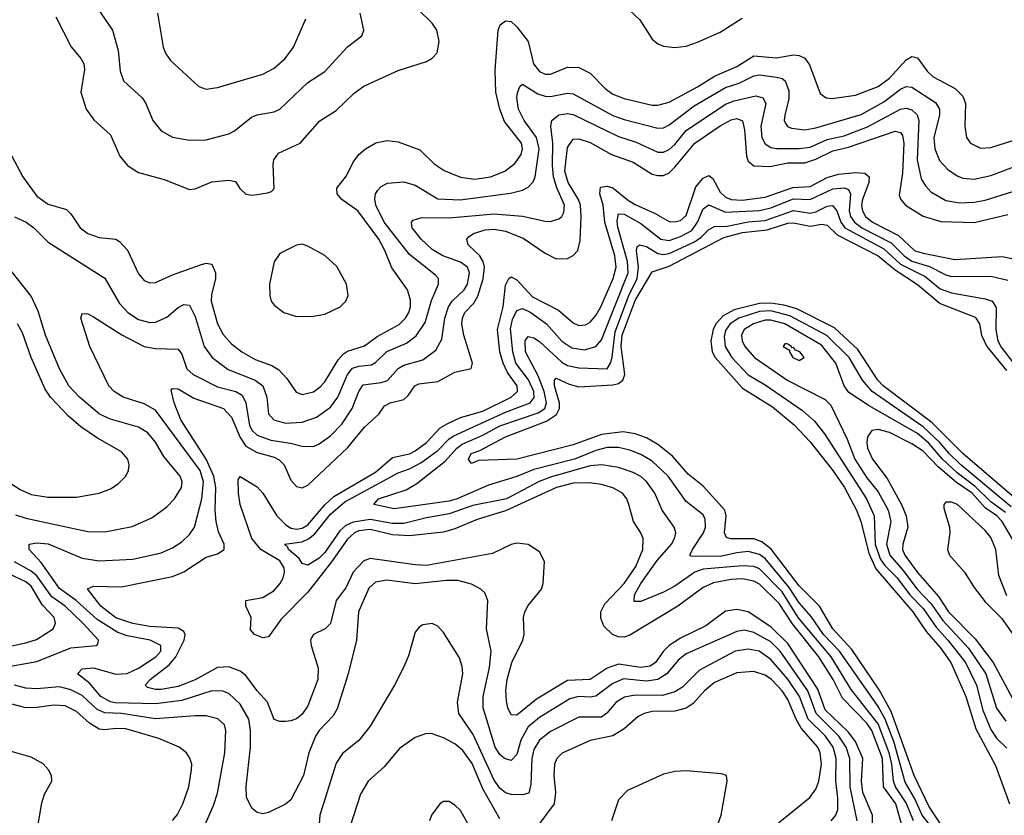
# Model space of a CAD drawing. Header units: inches. Extents: x 1308407 to 1441228, y 959628 to 1036311.
# Tile 643 of 656: x 1402209 to 1405697, y 1024809 to 1027627. Entities that reach past the tile are written whole.
import ezdxf

# ---------------------------------------------------------------- set-up
doc = ezdxf.new("R2010")
doc.units = ezdxf.units.IN
doc.header["$MEASUREMENT"] = 0
doc.layers.add('B4002', color=7, linetype='Continuous')

msp = doc.modelspace()

# ---------------------------------------------------------------- linework, layer by layer
at = {"layer": 'B4002', "color": 5}
for points, elevation in [([(1402441.8, 1027730), (1402537.6, 1027590), (1402558.2, 1027518.2), (1402565.1, 1027445.1), (1402576.9, 1027410), (1402643.2, 1027350), (1402656, 1027330), (1402680.7, 1027270), (1402710, 1027232.9), (1402750, 1027211.2), (1402810, 1027200.2), (1402870, 1027201.5), (1402950, 1027222.6), (1402970, 1027233.4), (1403030, 1027281.2), (1403050.6, 1027289.4), (1403110, 1027300.6), (1403130.9, 1027310), (1403230, 1027404.1), (1403290, 1027443.8), (1403370, 1027530.2), (1403420.5, 1027570), (1403428.3, 1027590), (1403415, 1027650)], 2640), ([(1402337, 1027637), (1402391.2, 1027531.2), (1402425.6, 1027490), (1402436.1, 1027470), (1402437.9, 1027450), (1402425.7, 1027370), (1402444.5, 1027310), (1402472, 1027272), (1402530, 1027219.6), (1402564, 1027144), (1402590.7, 1027110.7), (1402630, 1027086.2), (1402720.9, 1027060.9), (1402810, 1027024.9), (1402830, 1027027.3), (1402890, 1027052.8), (1402950, 1027059), (1402973.5, 1027053.5), (1402988.6, 1027028.6), (1403010, 1027008.9), (1403034, 1027006), (1403086.7, 1027013.3), (1403101.3, 1027018.7), (1403110.9, 1027029.1), (1403106.8, 1027113.2), (1403109.5, 1027130.5), (1403125.4, 1027154.6), (1403202.8, 1027190), (1403271.7, 1027268.3), (1403330, 1027305.1), (1403393.3, 1027366.7), (1403428.5, 1027391.5), (1403550, 1027447.5), (1403650, 1027478.9), (1403669.8, 1027490.2), (1403687.8, 1027510), (1403695.3, 1027550), (1403686.9, 1027590), (1403670, 1027614.7), (1403621.4, 1027661.4)], 2620), ([(1404350, 1027678.5), (1404406.2, 1027626.2), (1404450, 1027557.8), (1404470, 1027541.5), (1404490, 1027533.4), (1404530, 1027528.1), (1404570, 1027532.9), (1404610, 1027546.7), (1404690, 1027583.1), (1404768.2, 1027631.8)], 2620), ([(1402697.2, 1027650), (1402717.5, 1027530), (1402726.2, 1027506.2), (1402742.8, 1027482.8), (1402843.8, 1027390), (1402870, 1027381.3), (1402910, 1027386.4), (1403070, 1027433.9), (1403110, 1027455.2), (1403148.9, 1027490), (1403179.4, 1027530), (1403222.7, 1027630)], 2660), ([(1402130, 1027237), (1402220.4, 1027070), (1402270, 1027002.1), (1402310, 1026973.7), (1402374.2, 1026954.2), (1402390, 1026939.1), (1402423.5, 1026890), (1402450, 1026869.5), (1402490, 1026856), (1402550, 1026850.1), (1402561.9, 1026841.9), (1402590.4, 1026810.4), (1402630, 1026727.4), (1402650, 1026703.2), (1402670, 1026694.7), (1402690, 1026696), (1402750, 1026723.1), (1402850, 1026758.2), (1402870, 1026764.1), (1402890, 1026761.3), (1402902.4, 1026730), (1402903, 1026710), (1402887.9, 1026652.1), (1402887.5, 1026630), (1402909.8, 1026549.8), (1402930, 1026512.2), (1402959.2, 1026479.2), (1402995.5, 1026450), (1403043.4, 1026423.4), (1403101.8, 1026401.8), (1403126.9, 1026386.9), (1403155.6, 1026355.6), (1403187.8, 1026307.8), (1403210, 1026299.1), (1403250, 1026309.1), (1403273.9, 1026326.1), (1403290, 1026344.8), (1403337.4, 1026422.6), (1403356.2, 1026443.8), (1403370, 1026453.2), (1403430, 1026472.2), (1403475.3, 1026504.7), (1403553.1, 1026546.9), (1403575.6, 1026570), (1403587.7, 1026590), (1403593.3, 1026610), (1403593.2, 1026633.2), (1403582.5, 1026670), (1403527.5, 1026747.5), (1403502.9, 1026810), (1403481.2, 1026850), (1403407.2, 1026950), (1403349.9, 1026990), (1403334, 1027010), (1403331.9, 1027030), (1403366.5, 1027073.5), (1403390, 1027122.5), (1403410, 1027149.5), (1403433.8, 1027170), (1403470.8, 1027190.8), (1403510, 1027199.6), (1403550, 1027194.2), (1403626.2, 1027166.2), (1403676.8, 1027116.8), (1403712.9, 1027092.9), (1403770, 1027069.6), (1403821.9, 1027061.9), (1403876.9, 1027070), (1403928.2, 1027090), (1403962.7, 1027117.3), (1403985.3, 1027150), (1403990.6, 1027170), (1403986.9, 1027190), (1403926.8, 1027266.8), (1403909.6, 1027310), (1403896, 1027370), (1403892.9, 1027447.1), (1403904.4, 1027590), (1403911.4, 1027608.6), (1403930, 1027623.2), (1403950, 1027620.8), (1403970, 1027602), (1404010, 1027550.2), (1404029.7, 1027470), (1404050, 1027443.6), (1404070, 1027434.4), (1404090, 1027434.4), (1404150, 1027458.4), (1404190, 1027457.2), (1404230, 1027437.6), (1404283, 1027383), (1404310, 1027362.7), (1404350, 1027347.2), (1404450, 1027324), (1404470, 1027323.7), (1404510, 1027335), (1404610, 1027389.2), (1404670, 1027427.4), (1404750, 1027461.3), (1404810, 1027498.3), (1404890, 1027491.8), (1404950, 1027502.1), (1404970, 1027499.9), (1404990, 1027490.7), (1405006.7, 1027466.6), (1405045, 1027365), (1405066, 1027350), (1405087.3, 1027347.3), (1405170, 1027359), (1405250, 1027390.4), (1405290, 1027419.7), (1405350, 1027484.7), (1405370, 1027497), (1405375.9, 1027495.9), (1405390, 1027491.7), (1405424.5, 1027444.5), (1405444.7, 1027424.7), (1405522.7, 1027382.7), (1405550, 1027356.3), (1405560.1, 1027330), (1405557, 1027250), (1405563.5, 1027210), (1405576.9, 1027190), (1405612.4, 1027172.4), (1405650, 1027174), (1405750, 1027206.1)], 2580), ([(1402190, 1026929.1), (1402231.5, 1026910), (1402258.8, 1026890), (1402310, 1026839.3), (1402510, 1026711.1), (1402561.9, 1026621.9), (1402592.4, 1026590), (1402630, 1026564.7), (1402670, 1026554.4), (1402690, 1026555.7), (1402730, 1026573.5), (1402770, 1026607.3), (1402790, 1026618.3), (1402810, 1026615.9), (1402830, 1026575.6), (1402862.4, 1026470), (1402890.7, 1026430.7), (1402947.9, 1026387.9), (1403043, 1026350), (1403070.1, 1026330.1), (1403084.8, 1026290), (1403090.5, 1026230.5), (1403109.4, 1026210), (1403150, 1026197.6), (1403210, 1026201.5), (1403260.7, 1026219.3), (1403310, 1026254.8), (1403335.7, 1026290), (1403369.9, 1026370), (1403387.6, 1026392.4), (1403410, 1026400.4), (1403455.2, 1026404.8), (1403470, 1026413), (1403510, 1026451.9), (1403578.9, 1026481.1), (1403613.1, 1026506.9), (1403645.3, 1026554.7), (1403667.3, 1026632.7), (1403693.2, 1026690), (1403692.2, 1026710), (1403682, 1026722), (1403590, 1026795.8), (1403500.7, 1026910), (1403470.8, 1026970), (1403467.5, 1026992.5), (1403469.8, 1027010), (1403477.3, 1027022.7), (1403490, 1027035.8), (1403511.8, 1027048.2), (1403570, 1027053), (1403610, 1027041), (1403690, 1026992.9), (1403769.1, 1026989.1), (1403947.5, 1027012.5), (1403990, 1027023.4), (1404010, 1027033.6), (1404027.6, 1027052.4), (1404035.1, 1027070), (1404049.2, 1027170), (1404039.7, 1027210), (1403995.6, 1027270), (1403975.8, 1027310), (1403969.9, 1027350), (1403972.1, 1027367.9), (1403980.3, 1027390), (1403990, 1027398), (1404044.5, 1027364.5), (1404070, 1027355.8), (1404090, 1027354.7), (1404150, 1027366.1), (1404170, 1027364), (1404310, 1027287.4), (1404350, 1027273.1), (1404470, 1027242.9), (1404490, 1027244.2), (1404510, 1027254.2), (1404598.7, 1027321.3), (1404710, 1027387.2), (1404757.9, 1027402.1), (1404810, 1027428), (1404830, 1027431.4), (1404890, 1027423.1), (1404910, 1027418.2), (1404920.5, 1027410), (1404934.4, 1027374.4), (1404934.4, 1027345.6), (1404919.6, 1027290), (1404917.6, 1027270), (1404921.2, 1027261.2), (1404928.9, 1027248.9), (1404943.1, 1027243.1), (1404990, 1027237), (1405030, 1027244.3), (1405190, 1027291.4), (1405270, 1027335.7), (1405330, 1027381), (1405350, 1027390.5), (1405370, 1027388), (1405453.4, 1027333.5), (1405467.9, 1027310), (1405468.2, 1027290), (1405448.1, 1027208.1), (1405451.4, 1027170), (1405468.1, 1027128.1), (1405496.6, 1027096.6), (1405530, 1027073.5), (1405550, 1027065.7), (1405590, 1027062.4), (1405650, 1027074.5), (1405750, 1027112.4)], 2560), ([(1405175.8, 1024790), (1405150.8, 1024910), (1405149.5, 1025010), (1405137.5, 1025050), (1405110.6, 1025090), (1405031, 1025170), (1405001.4, 1025250), (1404903.6, 1025390), (1404870, 1025423.8), (1404810, 1025456.6), (1404775.7, 1025464.3), (1404750, 1025460.6), (1404570, 1025380.9), (1404541.2, 1025358.8), (1404501.3, 1025310), (1404470, 1025290), (1404430, 1025284.6), (1404347.8, 1025292.2), (1404310, 1025276.1), (1404250, 1025231.7), (1404230, 1025227.7), (1404189.8, 1025230.2), (1404158, 1025222), (1404050, 1025155.4), (1404010, 1025122.6), (1403984.2, 1025075.8), (1403970, 1025024.8), (1403950, 1025003.4), (1403926.2, 1025010), (1403910, 1025024.1), (1403893.9, 1025050), (1403850.8, 1025190), (1403850.3, 1025230), (1403872.9, 1025332.9), (1403878.8, 1025390), (1403862.5, 1025470), (1403867.2, 1025570), (1403856.8, 1025596.8), (1403843.1, 1025610), (1403810, 1025627.6), (1403761.1, 1025641.1), (1403721.2, 1025641.2), (1403610, 1025629.5), (1403510, 1025642), (1403470, 1025635.3), (1403446.4, 1025613.6), (1403409, 1025530), (1403401.9, 1025430), (1403372.5, 1025310), (1403334, 1025186), (1403319, 1025161), (1403270.1, 1025110), (1403257.1, 1025090), (1403233.3, 1025030), (1403214, 1024950), (1403170, 1024864.4), (1403150, 1024848.7), (1403090, 1024818.9), (1403070, 1024814.7), (1403050, 1024819.7), (1403032.9, 1024832.9), (1403012.3, 1024872.3), (1403011.2, 1024911.2), (1403026.6, 1025050), (1403026.1, 1025110), (1403020.7, 1025150), (1402990, 1025203.2), (1402950, 1025240.8), (1402929, 1025249), (1402890, 1025249.9), (1402783.8, 1025216.2), (1402690, 1025204.5), (1402547.4, 1025207.4), (1402530, 1025210.7), (1402496.2, 1025230), (1402456.7, 1025276.7), (1402413.1, 1025310), (1402430, 1025327.9), (1402470, 1025331), (1402550, 1025308.7), (1402590, 1025311.7), (1402630, 1025329.8), (1402690.9, 1025370), (1402708.8, 1025390), (1402708.5, 1025410), (1402671.6, 1025430), (1402590, 1025444.5), (1402556.1, 1025456.1), (1402482.9, 1025502.9), (1402408.7, 1025570), (1402350, 1025612.9), (1402284.7, 1025704.7), (1402242, 1025750), (1402242.9, 1025770), (1402270, 1025774.1), (1402310, 1025770.1), (1402430, 1025719.7), (1402490, 1025710.5), (1402610, 1025716.6), (1402710, 1025739.3), (1402750, 1025756.4), (1402782.9, 1025777.1), (1402810, 1025803.5), (1402828.1, 1025830), (1402854.5, 1025930), (1402859.7, 1025990), (1402848.7, 1026030), (1402690, 1026243.5), (1402650, 1026265.9), (1402575.6, 1026290), (1402544.1, 1026310), (1402524.6, 1026330), (1402456.8, 1026470), (1402425.6, 1026570), (1402430, 1026586.8), (1402450, 1026584.9), (1402470, 1026574.3), (1402570.6, 1026510.6), (1402650, 1026468.9), (1402690, 1026462), (1402770, 1026459.8), (1402782.9, 1026442.9), (1402801.2, 1026390), (1402823.2, 1026370), (1402910, 1026326.4), (1402974.4, 1026310), (1402997.3, 1026297.3), (1403010.4, 1026270.4), (1403022.8, 1026190), (1403031.9, 1026171.9), (1403050, 1026155.7), (1403098.2, 1026138.2), (1403167.7, 1026127.7), (1403210, 1026116), (1403250, 1026115.7), (1403270, 1026124.5), (1403310, 1026153.5), (1403350, 1026194.4), (1403387.3, 1026250), (1403410, 1026310.2), (1403426.2, 1026333.8), (1403490, 1026341.6), (1403511.4, 1026348.6), (1403550, 1026392), (1403570, 1026403), (1403637.2, 1026422.8), (1403683.1, 1026456.9), (1403704.8, 1026495.2), (1403715, 1026570), (1403727.5, 1026610), (1403741.5, 1026630), (1403783.1, 1026670), (1403795.3, 1026690), (1403802.9, 1026730), (1403795.8, 1026750), (1403770, 1026768.6), (1403707.5, 1026790), (1403670, 1026813.3), (1403631.6, 1026850), (1403599.5, 1026890), (1403597.2, 1026910), (1403603, 1026917), (1403633.5, 1026926.5), (1403730, 1026925.5), (1403890, 1026939.8), (1403990.8, 1026930.8), (1404070, 1026912.9), (1404090, 1026911.9), (1404118.8, 1026921.2), (1404130, 1026929.4), (1404136.5, 1026943.5), (1404139.2, 1026970), (1404111.6, 1027031.6), (1404100.3, 1027070), (1404096.6, 1027110), (1404098.3, 1027190), (1404091.2, 1027250), (1404094.6, 1027270), (1404119.2, 1027290), (1404150, 1027294.6), (1404170, 1027290.8), (1404330, 1027212.8), (1404393.3, 1027193.3), (1404470, 1027157.5), (1404490, 1027157.5), (1404510, 1027166.7), (1404530, 1027184.7), (1404570, 1027233.9), (1404710, 1027327.5), (1404740.4, 1027339.5), (1404817.2, 1027357.2), (1404842.3, 1027350), (1404852.2, 1027330), (1404834.6, 1027250), (1404838.2, 1027210), (1404850, 1027187.3), (1404870, 1027174.3), (1404890, 1027170.1), (1404970.1, 1027170.1), (1405010, 1027175.2), (1405070, 1027202), (1405130, 1027215.8), (1405213, 1027247), (1405330, 1027309.4), (1405350, 1027313.5), (1405370, 1027308.1), (1405389.1, 1027290), (1405394.5, 1027270), (1405388.3, 1027130), (1405403.2, 1027063.2), (1405417.9, 1027037.9), (1405437.4, 1027017.4), (1405490, 1026987), (1405538.8, 1026978.8), (1405590, 1026980.1), (1405630, 1026988.3), (1405750, 1027025.4)], 2540), ([(1405229.7, 1024770.3), (1405229.7, 1024809.7), (1405195.9, 1024890), (1405191.2, 1024930), (1405195.5, 1025010), (1405170, 1025070.3), (1405144.3, 1025104.3), (1405063.1, 1025183.1), (1405036.2, 1025256.2), (1404930, 1025417.2), (1404870, 1025476.9), (1404790, 1025529.9), (1404750, 1025538.1), (1404710, 1025531.9), (1404640.3, 1025479.7), (1404550, 1025436), (1404510, 1025410.3), (1404489.5, 1025390.5), (1404461.2, 1025350), (1404442.7, 1025337.3), (1404410, 1025332.5), (1404330, 1025345), (1404290, 1025330.2), (1404230, 1025290.6), (1404150, 1025286.1), (1404039.3, 1025220.7), (1403970, 1025163.8), (1403950, 1025164.8), (1403937.9, 1025190), (1403933.5, 1025213.5), (1403931.3, 1025251.3), (1403935.6, 1025290), (1403953, 1025350), (1403991.8, 1025430), (1403996.2, 1025450), (1403994, 1025510), (1403998.3, 1025530), (1404010, 1025552.8), (1404057.2, 1025610), (1404063.9, 1025630), (1404067.8, 1025707.8), (1404050, 1025742.4), (1404010, 1025768.4), (1403970, 1025772.8), (1403950, 1025768.5), (1403883.7, 1025736.3), (1403650, 1025694.2), (1403610, 1025696), (1403450, 1025718.5), (1403428.1, 1025710), (1403389.8, 1025670), (1403364.8, 1025615.2), (1403329.7, 1025570), (1403310, 1025488.4), (1403290.7, 1025469.3), (1403249.5, 1025450), (1403242.6, 1025437.4), (1403239.3, 1025430), (1403241.6, 1025410), (1403266, 1025330), (1403265.5, 1025290), (1403230, 1025196.8), (1403210, 1025167.8), (1403190, 1025151.2), (1403170, 1025143.2), (1403150, 1025141.5), (1403130, 1025141), (1403110, 1025148.6), (1403086.8, 1025210), (1403050, 1025249.9), (1403010, 1025303.9), (1402990, 1025320.1), (1402950, 1025334.5), (1402910, 1025332.9), (1402830, 1025289), (1402770, 1025265.7), (1402710, 1025254.5), (1402690, 1025254.7), (1402662.2, 1025262.2), (1402652.8, 1025270), (1402670.5, 1025290), (1402738.4, 1025341.6), (1402762.6, 1025370), (1402791.5, 1025430), (1402794.6, 1025450), (1402790, 1025460.3), (1402770, 1025472.1), (1402670, 1025478.2), (1402610, 1025488.1), (1402550, 1025508.8), (1402496.3, 1025550), (1402448.9, 1025611.1), (1402470, 1025620.9), (1402570, 1025618.6), (1402750, 1025655.1), (1402790, 1025671.8), (1402870, 1025723.1), (1402910, 1025735.3), (1402933.6, 1025750), (1402932.8, 1025770), (1402913.5, 1025813.5), (1402904.6, 1025850), (1402900.8, 1025890), (1402903.5, 1025970), (1402896.4, 1026010), (1402870, 1026070.3), (1402779.6, 1026210), (1402755.7, 1026270), (1402745.5, 1026314.5), (1402750, 1026321.3), (1402770, 1026319.6), (1402826.3, 1026286.3), (1402930.7, 1026250), (1402958.8, 1026218.8), (1402990, 1026146.8), (1403010, 1026116.6), (1403050, 1026093.9), (1403110, 1026077.4), (1403128.2, 1026068.2), (1403145.8, 1026050), (1403170, 1025995.5), (1403190, 1025974.2), (1403210, 1025968.8), (1403230, 1025977.9), (1403369.7, 1026110.3), (1403430, 1026183.6), (1403480.7, 1026230), (1403501.1, 1026258.9), (1403521.6, 1026270), (1403570, 1026282.3), (1403584.6, 1026295.4), (1403608.8, 1026330), (1403622.4, 1026337.6), (1403690, 1026345), (1403750, 1026378.3), (1403808.2, 1026391.8), (1403813.6, 1026410), (1403782, 1026510), (1403775.4, 1026550), (1403777.4, 1026570), (1403786.2, 1026590), (1403817.3, 1026622.7), (1403832.5, 1026647.5), (1403851, 1026709), (1403855.1, 1026750), (1403850.6, 1026770.6), (1403838.6, 1026790), (1403798, 1026830), (1403793.6, 1026850), (1403801.5, 1026858.5), (1403816.2, 1026870), (1403857.7, 1026882.3), (1403890, 1026884.6), (1403930, 1026878), (1403992.6, 1026852.6), (1404070, 1026800.5), (1404110, 1026780.5), (1404150, 1026781.7), (1404170, 1026791.2), (1404185.7, 1026810), (1404195, 1026845), (1404198.4, 1026930), (1404195.3, 1026970), (1404188.5, 1026990), (1404151.8, 1027050), (1404140.6, 1027090), (1404150, 1027173.8), (1404170, 1027203.6), (1404190, 1027204.8), (1404230, 1027192.4), (1404306, 1027150), (1404382.6, 1027122.6), (1404450, 1027080.1), (1404470, 1027074.5), (1404490, 1027075.1), (1404510, 1027084.7), (1404530, 1027104.1), (1404601.3, 1027190), (1404690, 1027251), (1404730, 1027271.8), (1404750, 1027277.2), (1404770, 1027269.1), (1404776.8, 1027236.8), (1404783.8, 1027143.8), (1404790, 1027125.5), (1404810, 1027109.7), (1404867.2, 1027107.2), (1404930, 1027119.4), (1404990, 1027119.9), (1405030, 1027133.3), (1405090, 1027163), (1405144.9, 1027175.1), (1405310, 1027231.6), (1405320.5, 1027230), (1405330, 1027227.4), (1405336.4, 1027216.4), (1405341.4, 1027190), (1405336.4, 1027083.6), (1405325.3, 1027005.3), (1405330.1, 1026990), (1405347.4, 1026970), (1405410, 1026930.5), (1405472.7, 1026912.7), (1405590, 1026908.3), (1405710, 1026936.4)], 2520), ([(1405334, 1024774), (1405313.2, 1024850), (1405269.4, 1024910), (1405266.2, 1025010), (1405227.5, 1025110), (1405210, 1025135), (1405124.3, 1025224.3), (1405091.3, 1025290), (1405040.4, 1025370), (1404947.3, 1025487.3), (1404899.5, 1025559.5), (1404830, 1025627.2), (1404810, 1025638.4), (1404770, 1025646.8), (1404730, 1025644.6), (1404667.1, 1025632.9), (1404630, 1025615.6), (1404541.1, 1025550), (1404370, 1025447.3), (1404350, 1025440.3), (1404330, 1025441), (1404309.1, 1025449.1), (1404278.6, 1025478.6), (1404267.5, 1025507.5), (1404268.3, 1025530), (1404282.1, 1025557.9), (1404350, 1025629.7), (1404392, 1025690), (1404417, 1025750), (1404417.5, 1025790), (1404409.9, 1025809.9), (1404383.2, 1025850), (1404367.5, 1025910), (1404359.6, 1025930), (1404344.2, 1025950), (1404310, 1025969.4), (1404270, 1025980.6), (1404227.1, 1025987.1), (1404170, 1025985.6), (1404110.8, 1025970), (1403930, 1025888), (1403830, 1025857.2), (1403750, 1025823.3), (1403710, 1025811.6), (1403590, 1025799.4), (1403530, 1025802.8), (1403450, 1025821.5), (1403410, 1025817), (1403394.7, 1025810), (1403370, 1025787.2), (1403313.7, 1025706.4), (1403230, 1025599.4), (1403135.7, 1025504.3), (1403090, 1025441.8), (1403070, 1025437.2), (1403040.8, 1025450), (1403026.6, 1025466.6), (1403029.1, 1025510), (1403010.6, 1025550), (1403009.8, 1025570), (1403070, 1025580.7), (1403110, 1025604.9), (1403130.9, 1025629.1), (1403142, 1025650), (1403147.1, 1025670), (1403145.6, 1025685.6), (1403129.9, 1025710), (1403062.7, 1025750), (1403031.5, 1025790), (1402989.9, 1025910.1), (1402983.6, 1025950), (1402982.7, 1025997.3), (1402990, 1026009.1), (1403050, 1025972.2), (1403070.6, 1025950), (1403119.3, 1025870), (1403150, 1025838.5), (1403170, 1025826.6), (1403190, 1025822.9), (1403210, 1025826.3), (1403230, 1025837.5), (1403290, 1025908.3), (1403322.2, 1025937.8), (1403470, 1026024.6), (1403530, 1026076.4), (1403590, 1026089.8), (1403610, 1026100.2), (1403650.7, 1026130), (1403699, 1026181), (1403723.9, 1026196.1), (1403770, 1026218.5), (1403850, 1026239.9), (1403949.9, 1026290), (1403972.3, 1026310), (1403971.5, 1026330), (1403937.6, 1026377.6), (1403922, 1026410), (1403910.4, 1026450), (1403901.8, 1026530), (1403921.7, 1026610), (1403930, 1026687.2), (1403942.4, 1026710), (1403950, 1026716.6), (1403970, 1026705.4), (1404025.6, 1026645.6), (1404118.2, 1026598.2), (1404170, 1026553.2), (1404190, 1026544.3), (1404213.7, 1026546.3), (1404230, 1026555.5), (1404250, 1026578.8), (1404267.4, 1026610), (1404311.2, 1026710), (1404322.1, 1026750), (1404317.7, 1026790), (1404281.8, 1026910), (1404276.2, 1026970), (1404264.5, 1027010), (1404266.8, 1027033.2), (1404290, 1027037.1), (1404310, 1027031.4), (1404366.2, 1026986.2), (1404390, 1026972.5), (1404460.8, 1026940.8), (1404510, 1026912.4), (1404530, 1026910.5), (1404550, 1026916), (1404570, 1026933.8), (1404604.5, 1027035.5), (1404630, 1027066.1), (1404650, 1027074.6), (1404664.8, 1027064.8), (1404690, 1027015.5), (1404710, 1026997.8), (1404730, 1026990.1), (1404768.1, 1026988.1), (1404850, 1026997.8), (1404947.9, 1027032.1), (1405010, 1027036), (1405070, 1027067.6), (1405110, 1027079.3), (1405170, 1027086.2), (1405203.5, 1027083.5), (1405218.3, 1027070), (1405217.5, 1027050), (1405194.3, 1026990), (1405191.1, 1026970), (1405194.6, 1026950), (1405205.8, 1026930), (1405230.5, 1026910), (1405322.8, 1026862.8), (1405378.7, 1026810), (1405410, 1026799.8), (1405522.5, 1026777.5), (1405690, 1026788.2), (1405770, 1026771.4)], 2480), ([(1405375.1, 1024790), (1405350, 1024853.1), (1405311.3, 1024910), (1405304.2, 1024930), (1405299.2, 1024990), (1405289.3, 1025030), (1405250, 1025133.5), (1405155.1, 1025255.1), (1405083.8, 1025370), (1404967, 1025510), (1404910, 1025601), (1404830, 1025682.2), (1404810, 1025690.2), (1404770, 1025693.1), (1404630, 1025681.2), (1404600.9, 1025670), (1404530, 1025621), (1404490, 1025599.6), (1404410, 1025566.1), (1404385.9, 1025565.9), (1404387.4, 1025590), (1404409.3, 1025630), (1404467.9, 1025712.1), (1404517.9, 1025770), (1404528.8, 1025790), (1404533.1, 1025810), (1404527.3, 1025830), (1404484.6, 1025890), (1404459.4, 1025950), (1404430, 1025991), (1404409, 1026009), (1404382.9, 1026022.9), (1404330, 1026040.6), (1404270.8, 1026050.8), (1404230, 1026046.4), (1404092.4, 1026007.6), (1404049, 1025991), (1403934, 1025930), (1403813.7, 1025906.3), (1403730, 1025876.9), (1403650, 1025862.8), (1403570, 1025842.1), (1403530, 1025843.2), (1403450, 1025857.1), (1403390, 1025847), (1403364.4, 1025835.6), (1403343.3, 1025816.7), (1403290, 1025740.3), (1403270, 1025719.7), (1403230, 1025694.8), (1403210, 1025701.3), (1403198.4, 1025718.4), (1403160.7, 1025750), (1403159.1, 1025759.1), (1403147.3, 1025770), (1403210, 1025777.4), (1403232.1, 1025787.9), (1403254.3, 1025805.7), (1403310, 1025876), (1403360.8, 1025919.2), (1403550, 1026022.1), (1403590, 1026036.1), (1403630, 1026057.4), (1403690, 1026101.3), (1403730, 1026142.6), (1403746.4, 1026153.6), (1403930, 1026236.4), (1404017.4, 1026270), (1404031, 1026289), (1404030, 1026310.5), (1404011.5, 1026351.5), (1403966.8, 1026410), (1403955.8, 1026450), (1403948.2, 1026531.8), (1403954.8, 1026565.2), (1403970, 1026597.5), (1403990, 1026603.5), (1404019.4, 1026590), (1404075.1, 1026550), (1404130, 1026488.4), (1404165.1, 1026465.1), (1404210, 1026457.9), (1404250.4, 1026470), (1404270, 1026493.1), (1404364.7, 1026730), (1404362.6, 1026770), (1404327.9, 1026892.1), (1404325.1, 1026914.9), (1404330, 1026939), (1404350, 1026938.2), (1404410, 1026905.5), (1404480.4, 1026850), (1404510, 1026845.4), (1404550, 1026858.9), (1404590, 1026880.8), (1404610.4, 1026909.6), (1404630, 1026957.6), (1404650, 1026971), (1404710, 1026944.9), (1404830, 1026951.3), (1404870, 1026960.4), (1404950, 1026991.9), (1405010, 1026989.8), (1405090, 1027028.3), (1405130, 1027031.5), (1405145.7, 1027025.7), (1405152.3, 1027010), (1405148, 1026950), (1405152.6, 1026930), (1405166, 1026910), (1405192.5, 1026890), (1405296.8, 1026836.8), (1405342.6, 1026790), (1405370, 1026772.1), (1405432.8, 1026752.8), (1405490, 1026722.8), (1405510, 1026717.4), (1405650, 1026718.5), (1405710, 1026704)], 2460), ([(1405453.3, 1024750), (1405406.2, 1024810), (1405379.4, 1024870), (1405346.3, 1024926.3), (1405305.4, 1025070), (1405275, 1025150), (1405250, 1025194.8), (1405113.7, 1025390), (1405056.3, 1025450), (1405013.3, 1025513.4), (1404970, 1025561.9), (1404935.6, 1025615.6), (1404850, 1025719.2), (1404830, 1025733.2), (1404790, 1025743.3), (1404750, 1025739.2), (1404690, 1025725.5), (1404586.4, 1025726.4), (1404583.2, 1025730), (1404592.6, 1025750), (1404631.9, 1025810), (1404638.4, 1025830), (1404638, 1025858), (1404630, 1025873), (1404570, 1025920.8), (1404505.8, 1026010), (1404450, 1026063.6), (1404410, 1026087.1), (1404370, 1026102.8), (1404330, 1026111.8), (1404290, 1026112.1), (1404250, 1026100.7), (1404174.8, 1026070), (1404030, 1026034.3), (1403970, 1026009), (1403870, 1025978.1), (1403759.3, 1025930), (1403730, 1025921.5), (1403535, 1025895), (1403463, 1025910), (1403480.3, 1025930), (1403577.7, 1025962.3), (1403615.8, 1025984.2), (1403716.4, 1026063.6), (1403757.3, 1026110), (1403775.9, 1026124.1), (1403850, 1026155), (1403910, 1026188.2), (1404045.5, 1026234.5), (1404068.9, 1026250), (1404075.7, 1026270), (1404066.9, 1026310), (1404045.3, 1026365.3), (1404000.7, 1026450), (1403999.7, 1026490), (1404010, 1026505.1), (1404030, 1026499.7), (1404050, 1026486.9), (1404130, 1026414.1), (1404150, 1026402.3), (1404190, 1026393.9), (1404290, 1026390.9), (1404302.1, 1026410), (1404308.3, 1026431.7), (1404318.3, 1026521.7), (1404367.3, 1026650), (1404396.5, 1026710), (1404401, 1026750), (1404393.9, 1026810), (1404397, 1026823), (1404405.1, 1026830), (1404430, 1026823.9), (1404470, 1026799.1), (1404490, 1026795.1), (1404510, 1026799), (1404600.1, 1026839.9), (1404623.7, 1026856.3), (1404650, 1026883.4), (1404670, 1026894.7), (1404715.7, 1026895.7), (1404790, 1026910.4), (1404850, 1026915.5), (1404950, 1026950.9), (1405010, 1026941.3), (1405030, 1026946), (1405070, 1026966.5), (1405088.8, 1026968.8), (1405104.2, 1026950), (1405117.6, 1026910), (1405132.1, 1026890), (1405270, 1026814.8), (1405330, 1026761.1), (1405417.2, 1026717.2), (1405470, 1026674.2), (1405510, 1026659.1), (1405630, 1026638.8), (1405654.4, 1026630), (1405667.9, 1026607.9), (1405667.1, 1026530), (1405674.7, 1026490), (1405686.7, 1026466.7), (1405730, 1026410)], 2440), ([(1405477.1, 1024770), (1405430, 1024841.6), (1405377.4, 1024950), (1405296.9, 1025176.9), (1405253.8, 1025253.8), (1405156.8, 1025396.8), (1405089.5, 1025470), (1405042.1, 1025550), (1404970, 1025622.2), (1404871.6, 1025751.6), (1404838, 1025778), (1404810, 1025787.9), (1404728.5, 1025788.5), (1404712.6, 1025792.6), (1404705.9, 1025810), (1404711.7, 1025870), (1404706.9, 1025890), (1404630, 1025974.9), (1404577.4, 1026017.4), (1404521.2, 1026081.2), (1404470, 1026122.6), (1404430, 1026145.8), (1404390, 1026160.4), (1404347.2, 1026167.2), (1404270, 1026158.3), (1404170, 1026121.2), (1403970, 1026071), (1403834.4, 1026065.6), (1403810, 1026055.1), (1403799.3, 1026070), (1403808.1, 1026090), (1403839.3, 1026100.7), (1403930, 1026149.7), (1404074.8, 1026205.2), (1404110.8, 1026229.2), (1404121.6, 1026250), (1404121.6, 1026270), (1404104.1, 1026330), (1404103.2, 1026350), (1404110, 1026357.2), (1404155.8, 1026335.8), (1404190, 1026326.2), (1404310, 1026334), (1404330, 1026338.3), (1404346, 1026350), (1404352.3, 1026370), (1404340.4, 1026470), (1404343.6, 1026510), (1404390, 1026632.7), (1404450, 1026734.3), (1404510, 1026753.8), (1404704.1, 1026855.9), (1404770, 1026873.2), (1404857.2, 1026882.8), (1404930, 1026906.2), (1404950, 1026907.9), (1405010, 1026895.6), (1405050, 1026902.4), (1405070, 1026898.7), (1405105.4, 1026865.4), (1405250.5, 1026790.5), (1405310, 1026741.4), (1405389.4, 1026689.4), (1405470, 1026621.4), (1405593.7, 1026573.8), (1405609.7, 1026550), (1405616, 1026510), (1405635.8, 1026470), (1405704.6, 1026384.6)], 2420), ([(1402193.5, 1025873.5), (1402230, 1025861.1), (1402450, 1025814.6), (1402510, 1025813.4), (1402607.6, 1025832.4), (1402677.3, 1025862.7), (1402730, 1025902), (1402757.7, 1025930), (1402782.3, 1025970), (1402784.5, 1025990), (1402777.1, 1026010), (1402719.9, 1026079.9), (1402690, 1026131.2), (1402663.2, 1026163.2), (1402630, 1026183.7), (1402530, 1026211.7), (1402491.4, 1026230), (1402420.8, 1026290), (1402382.8, 1026330), (1402350, 1026390.9), (1402300.6, 1026510), (1402274.2, 1026594.2), (1402250, 1026647.4), (1402170, 1026748.3)], 2560), ([(1405733.5, 1025933.5), (1405550.2, 1026090), (1405439.9, 1026199.9), (1405268.1, 1026330), (1405248.9, 1026350), (1405178.8, 1026458.8), (1405095.7, 1026535.7), (1404962.7, 1026602.7), (1404916.2, 1026616.2), (1404870, 1026623), (1404830, 1026622.1), (1404740.3, 1026599.7), (1404701.4, 1026578.6), (1404675, 1026550), (1404665.6, 1026530), (1404657.6, 1026490), (1404662.5, 1026450), (1404672.8, 1026430), (1404770, 1026322.1), (1404875.7, 1026255.7), (1404952.5, 1026192.5), (1405010, 1026131.8), (1405090, 1026030.9), (1405130.6, 1025970), (1405174.1, 1025890), (1405189.2, 1025849.2), (1405217.3, 1025737.3), (1405241.7, 1025681.7), (1405372.6, 1025530), (1405420.3, 1025460.3), (1405470, 1025403.4), (1405507.3, 1025350), (1405560.9, 1025230), (1405596, 1025116), (1405665.8, 1024985.8), (1405715.8, 1024850)], 2420), ([(1405721.5, 1025901.5), (1405543.8, 1026050), (1405501.6, 1026090), (1405469.3, 1026130), (1405410, 1026185.3), (1405229, 1026310), (1405194.5, 1026350), (1405147.9, 1026430), (1405068.5, 1026508.5), (1404937.5, 1026577.5), (1404870, 1026595.6), (1404830, 1026594), (1404757.1, 1026570), (1404725.9, 1026550), (1404710, 1026526.5), (1404705, 1026505), (1404708.7, 1026470), (1404731.4, 1026430), (1404790, 1026368.8), (1404850, 1026333.9), (1404982.4, 1026242.4), (1405025.1, 1026205.1), (1405059.8, 1026159.8), (1405208.7, 1025930), (1405236.1, 1025870), (1405240.2, 1025770), (1405257.9, 1025718), (1405273.9, 1025693.9), (1405317.7, 1025650), (1405362.5, 1025590), (1405410, 1025541.7), (1405455.3, 1025475.3), (1405497.1, 1025430), (1405559.8, 1025350), (1405599.1, 1025270), (1405621.3, 1025181.3), (1405650, 1025112.5), (1405670, 1025081.8), (1405706.8, 1025046.8)], 2440), ([(1402090, 1026039.3), (1402210, 1025962.5), (1402250, 1025944.8), (1402310, 1025935.7), (1402410, 1025935.7), (1402490.4, 1025949.6), (1402530, 1025965), (1402557.3, 1025982.7), (1402584.7, 1026010), (1402594.8, 1026030), (1402596.8, 1026050), (1402591.8, 1026070), (1402570, 1026096.2), (1402484.4, 1026144.4), (1402425.4, 1026185.4), (1402382.2, 1026222.2), (1402317.6, 1026290), (1402298.5, 1026318.5), (1402249.9, 1026430.1), (1402218.2, 1026518.2), (1402200.7, 1026550)], 2580), ([(1405701, 1025881), (1405650, 1025918.9), (1405593.7, 1025973.7), (1405530, 1026021.9), (1405477.8, 1026070), (1405430, 1026127.3), (1405390, 1026161), (1405218.8, 1026258.8), (1405146.9, 1026306.9), (1405130.3, 1026330.3), (1405100.1, 1026410), (1405050, 1026474.2), (1404919.3, 1026550), (1404870, 1026562.9), (1404850, 1026562.6), (1404808.4, 1026550), (1404775.5, 1026530), (1404765.6, 1026510), (1404768.6, 1026490), (1404778.3, 1026470), (1404812.6, 1026430), (1404930, 1026349), (1405062.1, 1026282.1), (1405082.2, 1026262.2), (1405141, 1026141), (1405167.1, 1026070), (1405210, 1026004.8), (1405250, 1025954.2), (1405286.3, 1025890), (1405295.1, 1025850), (1405279.4, 1025770), (1405291.8, 1025730), (1405337.8, 1025677.8), (1405388.5, 1025610), (1405438.4, 1025558.4), (1405479.3, 1025499.3), (1405570, 1025401.3), (1405632.3, 1025310), (1405670, 1025188.4), (1405703, 1025143)], 2460), ([(1405747.3, 1025750), (1405690.2, 1025850.2), (1405671.1, 1025870), (1405630, 1025898.1), (1405582.8, 1025950), (1405528, 1025988), (1405463.4, 1026043.4), (1405410, 1026099), (1405370, 1026124.5), (1405290, 1026164.6), (1405250, 1026175.9), (1405227.8, 1026172.2), (1405212.8, 1026150), (1405210.1, 1026130), (1405212.5, 1026110), (1405229.7, 1026070), (1405281.9, 1026001.9), (1405332.7, 1025910), (1405349.8, 1025870), (1405355.6, 1025830), (1405337.3, 1025770), (1405337.1, 1025750), (1405345.4, 1025730), (1405390, 1025669.4), (1405463.8, 1025583.8), (1405499.4, 1025530), (1405594, 1025434), (1405657.8, 1025350), (1405725.3, 1025225.3)], 2480), ([(1405706.8, 1025586.8), (1405678.4, 1025658.4), (1405667.6, 1025750), (1405650, 1025793), (1405630, 1025817.8), (1405531.2, 1025910), (1405510, 1025918.5), (1405490, 1025918.6), (1405482.5, 1025910), (1405483.2, 1025896.8), (1405502.5, 1025830), (1405504, 1025810), (1405495.8, 1025750), (1405503.6, 1025730), (1405556.6, 1025670), (1405590, 1025615.8), (1405630, 1025565.5), (1405687.3, 1025507.3), (1405756.4, 1025410)], 2520), ([(1402150, 1025332.7), (1402270, 1025353.4), (1402390, 1025402.3), (1402479.3, 1025410), (1402485.3, 1025414.7), (1402487.7, 1025430), (1402432.8, 1025490), (1402370, 1025549.3), (1402323, 1025583), (1402270, 1025657.5), (1402250, 1025673.6), (1402190, 1025706.6)], 2560), ([(1402130, 1025398.8), (1402230, 1025419.5), (1402267.8, 1025432.2), (1402326.9, 1025470), (1402335.3, 1025490), (1402330.8, 1025510), (1402290, 1025553), (1402250, 1025620.6), (1402230, 1025636.6), (1402170, 1025663.9)], 2580), ([(1405083.5, 1024790), (1405100.9, 1024810), (1405107.7, 1024830), (1405108, 1024870), (1405100.8, 1024930), (1405101.2, 1025010), (1405090.7, 1025050), (1405063.5, 1025090), (1405002, 1025150), (1404971.8, 1025230), (1404930, 1025291.9), (1404870, 1025360.6), (1404828.7, 1025390), (1404790, 1025397), (1404744.1, 1025390), (1404617.1, 1025322.9), (1404556.6, 1025263.4), (1404530, 1025245.9), (1404486, 1025234), (1404390, 1025235.2), (1404352.1, 1025227.9), (1404322.3, 1025210), (1404289.2, 1025170.8), (1404270, 1025157), (1404190, 1025157.3), (1404090, 1025105.7), (1404050, 1025075.4), (1404030, 1025041.8), (1404023.3, 1025010), (1404020, 1024920), (1404012.2, 1024887.8), (1403990, 1024881.3), (1403950, 1024882.5), (1403930, 1024888.6), (1403910, 1024905.2), (1403890, 1024933.5), (1403815.4, 1025095.4), (1403764.5, 1025170), (1403760.4, 1025210), (1403778.5, 1025310), (1403776.7, 1025336.7), (1403767.1, 1025367.1), (1403710, 1025456.2), (1403690, 1025478.7), (1403670, 1025488), (1403636.7, 1025483.3), (1403624.1, 1025475.9), (1403610, 1025458), (1403586.5, 1025373.5), (1403570, 1025335.1), (1403536.5, 1025270), (1403450, 1025124.4), (1403410, 1025074), (1403352.3, 1025027.7), (1403330, 1024994), (1403272.4, 1024810), (1403264, 1024696)], 2560), ([(1404897.3, 1024782.7), (1405008.1, 1024871.9), (1405030, 1024901.2), (1405040.1, 1024930), (1405049.3, 1024990), (1405044.9, 1025030), (1405036.5, 1025050), (1404977.9, 1025117.9), (1404959.3, 1025150), (1404930, 1025219.4), (1404909.9, 1025250), (1404872.4, 1025290), (1404850, 1025305.5), (1404810, 1025318.5), (1404750, 1025314.3), (1404670, 1025280.1), (1404634.7, 1025250), (1404595, 1025205), (1404570, 1025189), (1404530, 1025178.3), (1404450, 1025176.9), (1404420.8, 1025170), (1404400.4, 1025159.6), (1404350, 1025115.5), (1404310, 1025090.5), (1404230, 1025073.8), (1404131, 1025029), (1404111.8, 1025010), (1404104.1, 1024990), (1404101.6, 1024950), (1404107.2, 1024890), (1404101.9, 1024850), (1404037.9, 1024762.1)], 2580), ([(1402853.1, 1024746.9), (1402895.8, 1024844.1), (1402910, 1024887.2), (1402935.2, 1025030), (1402939.6, 1025110), (1402933.9, 1025130), (1402911.4, 1025151.4), (1402870, 1025161.1), (1402830, 1025162), (1402690, 1025151.4), (1402570, 1025169.5), (1402510, 1025171.6), (1402483.8, 1025183.8), (1402430, 1025232.9), (1402390, 1025253.9), (1402350, 1025264.1), (1402270, 1025256.7), (1402230, 1025259), (1402190.8, 1025270)], 2560), ([(1402750, 1024791.1), (1402767.6, 1024812.4), (1402787.2, 1024850), (1402808.6, 1024910), (1402818, 1024970), (1402818.2, 1024990), (1402811.9, 1025011.9), (1402800.4, 1025030), (1402773.7, 1025050), (1402701.5, 1025081.5), (1402584.3, 1025115.7), (1402550, 1025117.1), (1402510, 1025111.4), (1402490, 1025114.5), (1402455.9, 1025135.9), (1402410, 1025177.1), (1402370, 1025196.8), (1402330, 1025199.4), (1402270, 1025190.6), (1402230, 1025190.3), (1402130, 1025216.3)], 2580), ([(1403910, 1024796.9), (1403850, 1024902.4), (1403812.5, 1024992.5), (1403778.6, 1025038.6), (1403750, 1025062.3), (1403710, 1025083), (1403670, 1025098.2), (1403650, 1025098.9), (1403610, 1025084.6), (1403554.7, 1025045.3), (1403499.7, 1024980.3), (1403443.8, 1024930), (1403415.9, 1024884.1), (1403366.5, 1024730)], 2580), ([(1402273.5, 1024770), (1402286.8, 1024853.2), (1402296.5, 1024883.5), (1402323.1, 1024930), (1402321, 1024950), (1402310.9, 1024970), (1402291.8, 1024991.8), (1402250, 1025015.2), (1402150, 1025043)], 2620), ([(1404624.8, 1024615.2), (1404694.5, 1024810), (1404715.1, 1024930), (1404712.7, 1024950), (1404695.8, 1024955.8), (1404570, 1024966.8), (1404530, 1024964.7), (1404490, 1024954.3), (1404362.7, 1024897.3), (1404330, 1024863.5), (1404305.6, 1024790)], 2620), ([(1403804.5, 1024764.5), (1403770, 1024826), (1403750, 1024845.5), (1403730, 1024857.8), (1403710, 1024857.6), (1403697.6, 1024850), (1403667.3, 1024810), (1403661, 1024790)], 2620)]:
    msp.add_lwpolyline(points, dxfattribs=dict(at, elevation=elevation))
for points, elevation in [([(1403210, 1026831.3), (1403190, 1026828.4), (1403130, 1026798.5), (1403110, 1026769.4), (1403094.3, 1026690), (1403094.5, 1026650), (1403100.2, 1026630), (1403110, 1026615.6), (1403144.2, 1026590), (1403190, 1026576.3), (1403250, 1026576.6), (1403290, 1026584.2), (1403343.8, 1026610), (1403364.8, 1026630), (1403372.9, 1026650), (1403366.6, 1026690), (1403332.5, 1026752.5), (1403290, 1026791.3), (1403230, 1026825.3)], 2620), ([(1404920.4, 1026479.6), (1404914, 1026470), (1404936.4, 1026456.4), (1404935.8, 1026450), (1404948.5, 1026430), (1404970, 1026419.6), (1404987.6, 1026430), (1404972.8, 1026450), (1404956.9, 1026456.9), (1404950, 1026465.6), (1404944.5, 1026464.5), (1404943.7, 1026470), (1404930, 1026478)], 2480)]:
    msp.add_lwpolyline(points, close=True, dxfattribs=dict(at, elevation=elevation))

doc.saveas('drawing.dxf')
